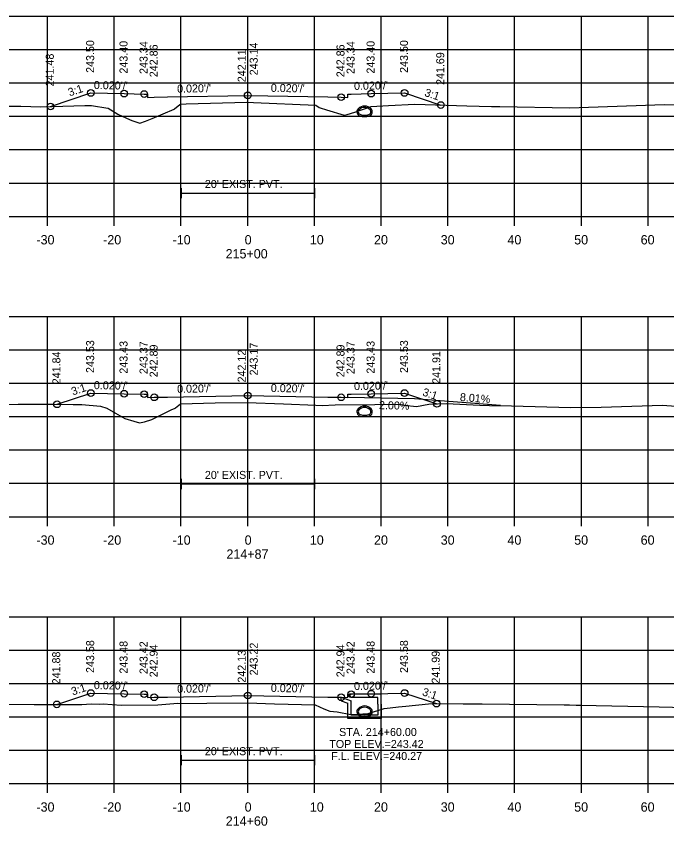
# Model space of a CAD drawing. Extents: x 1369627 to 1374022, y 380035 to 398173.
# Drawn here: x 1372851.5 to 1372949, y 383521.9 to 383643.3 of the extents above; entities that cross this region are included whole.
import ezdxf

# ---------------------------------------------------------------- set-up
doc = ezdxf.new("R2010")
doc.units = 0
for name, color, linetype in [('Default', 7, 'Continuous'), ('R_Axis', 7, 'Continuous'), ('R_Axis Annot', 7, 'Continuous'), ('R_Drive', 7, 'Continuous'), ('R_Exist Surface', 7, 'Continuous'), ('R_Fin Surface', 7, 'Continuous'), ('R_Grid', 7, 'Continuous'), ('R_No Plot', 7, 'Continuous'), ('R_Water', 7, 'Continuous'), ('R_Water Annot', 7, 'Continuous'), ('R_Xsect Elev', 7, 'Continuous'), ('R_Xsect Slope', 7, 'Continuous')]:
    doc.layers.add(name, color=color, linetype=linetype)

msp = doc.modelspace()

# ---------------------------------------------------------------- linework, layer by layer
at = {"layer": 'Default'}
for p, q in [((1372876.29, 383616), (1372876.29, 383617.5)), ((1372896.29, 383616), (1372896.29, 383617.5)), ((1372876.29, 383616.75), (1372896.29, 383616.75)), ((1372876.29, 383572.4), (1372876.29, 383573.9)), ((1372896.29, 383572.4), (1372896.29, 383573.9)), ((1372876.29, 383573.15), (1372896.29, 383573.15)), ((1372876.29, 383531), (1372876.29, 383532.5)), ((1372896.29, 383531), (1372896.29, 383532.5)), ((1372876.29, 383531.75), (1372896.29, 383531.75))]:
    msp.add_line(p, q, dxfattribs=at)
at = {"layer": 'R_Axis'}
for p, q in [((1372736.21, 383613.25), (1373036.21, 383613.25)), ((1372856.21, 383611.85), (1372856.21, 383613.25)), ((1372866.21, 383611.85), (1372866.21, 383613.25)), ((1372876.21, 383611.85), (1372876.21, 383613.25)), ((1372886.21, 383611.85), (1372886.21, 383613.25)), ((1372896.21, 383611.85), (1372896.21, 383613.25)), ((1372906.21, 383611.85), (1372906.21, 383613.25)), ((1372916.21, 383611.85), (1372916.21, 383613.25)), ((1372926.21, 383611.85), (1372926.21, 383613.25)), ((1372936.21, 383611.85), (1372936.21, 383613.25)), ((1372946.21, 383611.85), (1372946.21, 383613.25)), ((1372736.21, 383568.25), (1373036.21, 383568.25)), ((1372856.21, 383566.85), (1372856.21, 383568.25)), ((1372866.21, 383566.85), (1372866.21, 383568.25)), ((1372876.21, 383566.85), (1372876.21, 383568.25)), ((1372886.21, 383566.85), (1372886.21, 383568.25)), ((1372896.21, 383566.85), (1372896.21, 383568.25)), ((1372906.21, 383566.85), (1372906.21, 383568.25)), ((1372916.21, 383566.85), (1372916.21, 383568.25)), ((1372926.21, 383566.85), (1372926.21, 383568.25)), ((1372936.21, 383566.85), (1372936.21, 383568.25)), ((1372946.21, 383566.85), (1372946.21, 383568.25)), ((1372736.21, 383528.25), (1373036.21, 383528.25)), ((1372856.21, 383526.85), (1372856.21, 383528.25)), ((1372866.21, 383526.85), (1372866.21, 383528.25)), ((1372876.21, 383526.85), (1372876.21, 383528.25)), ((1372886.21, 383526.85), (1372886.21, 383528.25)), ((1372896.21, 383526.85), (1372896.21, 383528.25)), ((1372906.21, 383526.85), (1372906.21, 383528.25)), ((1372916.21, 383526.85), (1372916.21, 383528.25)), ((1372926.21, 383526.85), (1372926.21, 383528.25)), ((1372936.21, 383526.85), (1372936.21, 383528.25)), ((1372946.21, 383526.85), (1372946.21, 383528.25))]:
    msp.add_line(p, q, dxfattribs=at)
at = {"layer": 'R_Drive'}
for p, q in [((1372911.21, 383585.92), (1372901.21, 383586.12)), ((1372924.09, 383584.89), (1372911.21, 383585.92))]:
    msp.add_line(p, q, dxfattribs=at)
at = {"layer": 'R_Exist Surface'}
for points in [[(1372849.78, 383629.75), (1372852.22, 383629.77), (1372855.23, 383629.69), (1372861.79, 383629.89), (1372862.8, 383629.89), (1372865.25, 383629.46), (1372865.29, 383629.46), (1372866.75, 383628.56), (1372868.06, 383627.98), (1372868.84, 383627.64), (1372870.04, 383627.24), (1372870.88, 383627.51), (1372871.91, 383627.91), (1372875.19, 383629.34), (1372875.25, 383629.37), (1372876.04, 383630.01), (1372876.13, 383630.09), (1372876.98, 383630.12), (1372886.07, 383630.36), (1372887.08, 383630.33), (1372896.43, 383629.94), (1372896.43, 383629.94), (1372896.91, 383629.56), (1372897.07, 383629.54), (1372897.99, 383629.2), (1372900.66, 383628.4), (1372901.09, 383628.52), (1372902.28, 383628.89), (1372904.71, 383629.73), (1372907.31, 383629.86), (1372911.26, 383630.05), (1372919.03, 383629.84), (1372922.73, 383629.73), (1372923.99, 383629.7), (1372934.43, 383629.54), (1372944.43, 383629.88), (1372948.63, 383630.03), (1372954.95, 383629.95)], [(1372847.33, 383585.03), (1372851.79, 383585.13), (1372852.18, 383585.13), (1372854.96, 383585.1), (1372857.18, 383585.09), (1372860.04, 383585.08), (1372861.34, 383585.07), (1372864.14, 383584.83), (1372865.08, 383584.5), (1372866.42, 383583.76), (1372867.82, 383582.98), (1372869.16, 383582.56), (1372869.97, 383582.34), (1372870.74, 383582.46), (1372871.86, 383582.81), (1372874.72, 383584.25), (1372875.32, 383584.52), (1372875.38, 383584.57), (1372876.14, 383585.15), (1372881.31, 383585.29), (1372886.12, 383585.37), (1372891.55, 383585.15), (1372896.4, 383584.97), (1372897.36, 383584.93), (1372899.32, 383585), (1372905.25, 383585.07), (1372908.93, 383585.13), (1372909.65, 383584.97), (1372911.48, 383584.78), (1372913.35, 383585.13), (1372915.99, 383585.2), (1372921.01, 383584.97), (1372922.44, 383584.93), (1372925.75, 383584.84), (1372934.59, 383584.59), (1372939.19, 383584.65), (1372948.36, 383584.94), (1372952.34, 383584.66)], [(1372845.48, 383540.23), (1372854.22, 383540.13), (1372861.37, 383540.13), (1372862.75, 383540.19), (1372864.01, 383540.18), (1372864.54, 383540.2), (1372867.26, 383540.02), (1372872.75, 383540.05), (1372875.12, 383540.27), (1372875.67, 383540.3), (1372876.16, 383540.26), (1372880.07, 383540.33), (1372886.24, 383540.38), (1372890.2, 383540.23), (1372896.32, 383540.04), (1372897.61, 383539.46), (1372898.49, 383539.13), (1372899.6, 383539), (1372901.67, 383538.59), (1372902.68, 383538.65), (1372904.24, 383538.75), (1372906.65, 383539.51), (1372907.53, 383539.63), (1372908.79, 383539.77), (1372909.9, 383539.86), (1372913.29, 383540.23), (1372913.92, 383540.24), (1372918.51, 383540.23), (1372920.8, 383540.21), (1372921.35, 383540.21), (1372933.63, 383540.05), (1372934.42, 383540.05), (1372935.41, 383540.03), (1372936.07, 383540.01), (1372947.87, 383539.75), (1372951.84, 383539.67)]]:
    msp.add_lwpolyline(points, dxfattribs=at)
at = {"layer": 'R_Fin Surface'}
for points in [[(1372856.65, 383629.73), (1372862.7, 383631.75), (1372867.7, 383631.65), (1372870.7, 383631.59), (1372871.2, 383631.59), (1372871.21, 383631.09), (1372872.21, 383631.11), (1372874.21, 383631.15), (1372886.21, 383631.39), (1372898.21, 383631.15), (1372900.21, 383631.11), (1372901.21, 383631.09), (1372901.22, 383631.59), (1372901.72, 383631.59), (1372904.72, 383631.65), (1372909.72, 383631.75), (1372915.16, 383629.94)], [(1372857.64, 383585.09), (1372862.7, 383586.78), (1372867.7, 383586.68), (1372870.7, 383586.62), (1372871.2, 383586.62), (1372871.21, 383586.12), (1372872.21, 383586.14), (1372874.21, 383586.18), (1372886.21, 383586.42), (1372898.21, 383586.18), (1372900.21, 383586.14), (1372901.21, 383586.12), (1372901.22, 383586.62), (1372901.72, 383586.62), (1372904.72, 383586.68), (1372909.72, 383586.78), (1372914.57, 383585.16)], [(1372857.61, 383540.13), (1372862.7, 383541.83), (1372867.7, 383541.73), (1372870.7, 383541.67), (1372871.2, 383541.67), (1372871.21, 383541.17), (1372872.21, 383541.19), (1372874.21, 383541.23), (1372886.21, 383541.47), (1372898.21, 383541.23), (1372900.21, 383541.19), (1372901.21, 383541.17), (1372901.22, 383541.67), (1372901.72, 383541.67), (1372904.72, 383541.73), (1372909.72, 383541.83), (1372914.48, 383540.24)]]:
    msp.add_lwpolyline(points, dxfattribs=at)
at = {"layer": 'R_Grid'}
for p, q in [((1372736.21, 383643.25), (1373036.21, 383643.25)), ((1372856.21, 383613.25), (1372856.21, 383643.25)), ((1372866.21, 383613.25), (1372866.21, 383643.25)), ((1372876.21, 383613.25), (1372876.21, 383643.25)), ((1372886.21, 383613.25), (1372886.21, 383643.25)), ((1372896.21, 383613.25), (1372896.21, 383643.25)), ((1372906.21, 383613.25), (1372906.21, 383643.25)), ((1372916.21, 383613.25), (1372916.21, 383643.25)), ((1372926.21, 383613.25), (1372926.21, 383643.25)), ((1372936.21, 383613.25), (1372936.21, 383643.25)), ((1372946.21, 383613.25), (1372946.21, 383643.25)), ((1372736.21, 383638.25), (1373036.21, 383638.25)), ((1372736.21, 383633.25), (1373036.21, 383633.25)), ((1372736.21, 383628.25), (1373036.21, 383628.25)), ((1372736.21, 383623.25), (1373036.21, 383623.25)), ((1372736.21, 383618.25), (1373036.21, 383618.25)), ((1372736.21, 383613.25), (1373036.21, 383613.25)), ((1372736.21, 383598.25), (1373036.21, 383598.25)), ((1372856.21, 383568.25), (1372856.21, 383598.25)), ((1372866.21, 383568.25), (1372866.21, 383598.25)), ((1372876.21, 383568.25), (1372876.21, 383598.25)), ((1372886.21, 383568.25), (1372886.21, 383598.25)), ((1372896.21, 383568.25), (1372896.21, 383598.25)), ((1372906.21, 383568.25), (1372906.21, 383598.25)), ((1372916.21, 383568.25), (1372916.21, 383598.25)), ((1372926.21, 383568.25), (1372926.21, 383598.25)), ((1372936.21, 383568.25), (1372936.21, 383598.25)), ((1372946.21, 383568.25), (1372946.21, 383598.25)), ((1372736.21, 383593.25), (1373036.21, 383593.25)), ((1372736.21, 383588.25), (1373036.21, 383588.25)), ((1372736.21, 383583.25), (1373036.21, 383583.25)), ((1372736.21, 383578.25), (1373036.21, 383578.25)), ((1372736.21, 383573.25), (1373036.21, 383573.25)), ((1372736.21, 383568.25), (1373036.21, 383568.25)), ((1372736.21, 383553.25), (1373036.21, 383553.25)), ((1372856.21, 383528.25), (1372856.21, 383553.25)), ((1372866.21, 383528.25), (1372866.21, 383553.25)), ((1372876.21, 383528.25), (1372876.21, 383553.25)), ((1372886.21, 383528.25), (1372886.21, 383553.25)), ((1372896.21, 383528.25), (1372896.21, 383553.25)), ((1372906.21, 383528.25), (1372906.21, 383553.25)), ((1372916.21, 383528.25), (1372916.21, 383553.25)), ((1372926.21, 383528.25), (1372926.21, 383553.25)), ((1372936.21, 383528.25), (1372936.21, 383553.25)), ((1372946.21, 383528.25), (1372946.21, 383553.25)), ((1372736.21, 383548.25), (1373036.21, 383548.25)), ((1372736.21, 383543.25), (1373036.21, 383543.25)), ((1372736.21, 383538.25), (1373036.21, 383538.25)), ((1372736.21, 383533.25), (1373036.21, 383533.25)), ((1372736.21, 383528.25), (1373036.21, 383528.25))]:
    msp.add_line(p, q, dxfattribs=at)
at = {"layer": 'R_No Plot'}
for centre in [(1372862.7, 383631.75), (1372867.7, 383631.65), (1372870.7, 383631.59), (1372886.21, 383631.39), (1372904.72, 383631.65), (1372909.72, 383631.75), (1372900.21, 383631.11), (1372915.16, 383629.94), (1372856.65, 383629.73), (1372862.7, 383586.78), (1372867.7, 383586.68), (1372870.7, 383586.62), (1372886.21, 383586.42), (1372904.72, 383586.68), (1372909.72, 383586.78), (1372857.64, 383585.09), (1372872.21, 383586.14), (1372900.21, 383586.14), (1372914.57, 383585.16), (1372862.7, 383541.83), (1372867.7, 383541.73), (1372870.7, 383541.67), (1372886.21, 383541.47), (1372901.72, 383541.67), (1372904.72, 383541.73), (1372909.72, 383541.83), (1372872.21, 383541.19), (1372900.21, 383541.19), (1372914.48, 383540.24), (1372857.61, 383540.13)]:
    msp.add_circle(centre, 0.5, dxfattribs=at)
at = {"layer": 'R_Water'}
for p, q in [((1372900.22, 383541.19), (1372901.72, 383540.67)), ((1372900.22, 383540.66), (1372901.22, 383540.31)), ((1372901.39, 383541.5), (1372901.47, 383541.67)), ((1372901.39, 383541.5), (1372901.72, 383541.17)), ((1372906.22, 383541.67), (1372901.47, 383541.67)), ((1372905.72, 383541.17), (1372901.72, 383541.17)), ((1372901.72, 383540.17), (1372901.72, 383540.67)), ((1372905.72, 383540.17), (1372905.72, 383541.17)), ((1372906.22, 383540.17), (1372906.22, 383541.67)), ((1372901.22, 383540.17), (1372901.22, 383540.31))]:
    msp.add_line(p, q, dxfattribs=at)
for points in [[(1372900.22, 383540.66), (1372900.22, 383541.19)], [(1372906.22, 383540.17), (1372906.22, 383538.02), (1372903.72, 383538.02), (1372901.22, 383538.02), (1372901.22, 383540.17)], [(1372905.72, 383540.17), (1372905.72, 383538.52), (1372903.72, 383538.52), (1372901.72, 383538.52), (1372901.72, 383540.17)]]:
    msp.add_lwpolyline(points, dxfattribs=at)
for centre, radius, start, end in [((1372903.21, 383628.93), 0.646, 136.3515, 253.9529), ((1372903.72, 383628.44), 1.35, 43.6485, 136.3515), ((1372903.21, 383628.93), 0.438, 136.3515, 253.9529), ((1372903.72, 383628.44), 1.15, 43.6485, 136.3515), ((1372904.23, 383628.93), 0.438, 286.0471, 43.6485), ((1372904.23, 383628.93), 0.646, 286.0471, 43.6485), ((1372903.72, 383630.71), 2.5, 253.9529, 286.0471), ((1372903.72, 383630.71), 2.29, 253.9529, 286.0471), ((1372903.21, 383583.96), 0.646, 136.3515, 253.9529), ((1372903.72, 383583.47), 1.35, 43.6485, 136.3515), ((1372903.72, 383583.47), 1.15, 43.6485, 136.3515), ((1372904.23, 383583.96), 0.646, 286.0471, 43.6485), ((1372903.21, 383583.96), 0.438, 136.3515, 253.9529), ((1372903.72, 383585.74), 2.5, 253.9529, 286.0471), ((1372903.72, 383585.74), 2.29, 253.9529, 286.0471), ((1372904.23, 383583.96), 0.438, 286.0471, 43.6485), ((1372903.21, 383539.03), 0.646, 136.3515, 253.9529), ((1372903.21, 383539.03), 0.646, 136.3515, 253.9529), ((1372903.72, 383538.54), 1.35, 43.6485, 136.3515), ((1372903.72, 383538.54), 1.35, 43.6485, 136.3515), ((1372903.72, 383538.54), 1.15, 43.6485, 136.3515), ((1372903.72, 383538.54), 1.15, 43.6485, 136.3515), ((1372904.23, 383539.03), 0.646, 286.0471, 43.6485), ((1372904.23, 383539.03), 0.646, 286.0471, 43.6485), ((1372903.21, 383539.03), 0.438, 136.3515, 253.9529), ((1372903.21, 383539.03), 0.438, 136.3515, 253.9529), ((1372903.72, 383540.81), 2.5, 253.9529, 286.0471), ((1372903.72, 383540.81), 2.5, 253.9529, 286.0471), ((1372903.72, 383540.81), 2.29, 253.9529, 286.0471), ((1372903.72, 383540.81), 2.29, 253.9529, 286.0471), ((1372904.23, 383539.03), 0.438, 286.0471, 43.6485), ((1372904.23, 383539.03), 0.438, 286.0471, 43.6485)]:
    msp.add_arc(centre, radius, start, end, dxfattribs=at)
at = {"layer": 'R_Xsect Elev'}
for p, q in [((1372886.21, 383630.36), (1372886.21, 383640.36)), ((1372886.21, 383585.37), (1372886.21, 383595.37)), ((1372886.21, 383540.38), (1372886.21, 383550.38))]:
    msp.add_line(p, q, dxfattribs=at)

# ---------------------------------------------------------------- texts
at = {"layer": 'R_Axis Annot'}
for s, height, p in [("20' EXIST. PVT.", 1.2, (1372879.79, 383617.51)), ('-30', 1.4, (1372854.55, 383609.05)), ('-20', 1.4, (1372864.55, 383609.05)), ('-10', 1.4, (1372874.95, 383609.05)), ('0', 1.4, (1372885.75, 383609.05)), ('10', 1.4, (1372895.52, 383609.05)), ('20', 1.4, (1372905.13, 383609.05)), ('30', 1.4, (1372915.13, 383609.05)), ('40', 1.4, (1372925.13, 383609.05)), ('50', 1.4, (1372935.13, 383609.05)), ('60', 1.4, (1372945.09, 383609.05)), ('215+00', 1.4, (1372882.9, 383606.95)), ("20' EXIST. PVT.", 1.2, (1372879.79, 383573.91)), ('-30', 1.4, (1372854.55, 383564.05)), ('-20', 1.4, (1372864.55, 383564.05)), ('-10', 1.4, (1372874.95, 383564.05)), ('0', 1.4, (1372885.75, 383564.05)), ('10', 1.4, (1372895.52, 383564.05)), ('20', 1.4, (1372905.13, 383564.05)), ('30', 1.4, (1372915.13, 383564.05)), ('40', 1.4, (1372925.13, 383564.05)), ('50', 1.4, (1372935.13, 383564.05)), ('60', 1.4, (1372945.09, 383564.05)), ('214+87', 1.4, (1372883.02, 383561.95)), ("20' EXIST. PVT.", 1.2, (1372879.79, 383532.51)), ('-30', 1.4, (1372854.55, 383524.05)), ('-20', 1.4, (1372864.55, 383524.05)), ('-10', 1.4, (1372874.95, 383524.05)), ('0', 1.4, (1372885.75, 383524.05)), ('10', 1.4, (1372895.52, 383524.05)), ('20', 1.4, (1372905.13, 383524.05)), ('30', 1.4, (1372915.13, 383524.05)), ('40', 1.4, (1372925.13, 383524.05)), ('50', 1.4, (1372935.13, 383524.05)), ('60', 1.4, (1372945.09, 383524.05)), ('214+60', 1.4, (1372882.92, 383521.95))]:
    msp.add_text(s, height=height, dxfattribs=at).set_placement(p)
at = {"layer": 'R_Water Annot'}
for s, p in [('STA. 214+60.00', (1372899.9, 383535.39)), ('TOP ELEV.=243.42', (1372898.43, 383533.59)), ('F.L. ELEV.=240.27', (1372898.73, 383531.79))]:
    msp.add_text(s, height=1.2, dxfattribs=at).set_placement(p)
at = {"layer": 'R_Xsect Elev'}
for s, rotation, p in [('243.50', 90, (1372863.2, 383634.75)), ('243.40', 90, (1372868.2, 383634.65)), ('243.34', 90, (1372871.2, 383634.59)), ('242.86', 90, (1372872.71, 383634.11)), ('243.14', 90, (1372887.71, 383634.39)), ('242.86', 90, (1372900.71, 383634.11)), ('243.34', 90, (1372902.22, 383634.59)), ('243.40', 90, (1372905.22, 383634.65)), ('243.50', 90, (1372910.22, 383634.75)), ('242.11', 90, (1372885.91, 383633.36)), ('241.69', 90, (1372915.66, 383632.94)), ('241.48', 90, (1372857.15, 383632.73)), ('243.53', 90, (1372863.2, 383589.78)), ('243.43', 90, (1372868.2, 383589.68)), ('243.37', 90, (1372871.2, 383589.62)), ('243.17', 90, (1372887.71, 383589.42)), ('243.37', 90, (1372902.22, 383589.62)), ('243.43', 90, (1372905.22, 383589.68)), ('243.53', 90, (1372910.22, 383589.78)), ('241.84', 90, (1372858.14, 383588.09)), ('242.89', 90, (1372872.71, 383589.14)), ('242.12', 90, (1372885.91, 383588.37)), ('242.89', 90, (1372900.71, 383589.14)), ('241.91', 90, (1372915.07, 383588.16)), ('8.01%', 355.4227, (1372917.97, 383585.6)), ('2.00%', 358.8542, (1372905.87, 383584.37)), ('243.58', 90, (1372863.2, 383544.83)), ('243.48', 90, (1372868.2, 383544.73)), ('243.42', 90, (1372871.2, 383544.67)), ('243.22', 90, (1372887.71, 383544.47)), ('243.42', 90, (1372902.22, 383544.67)), ('243.48', 90, (1372905.22, 383544.73)), ('243.58', 90, (1372910.22, 383544.83)), ('241.88', 90, (1372858.11, 383543.13)), ('242.94', 90, (1372872.71, 383544.19)), ('242.13', 90, (1372885.91, 383543.38)), ('242.94', 90, (1372900.71, 383544.19)), ('241.99', 90, (1372914.98, 383543.24))]:
    msp.add_text(s, height=1.2, rotation=rotation, dxfattribs=at).set_placement(p)
at = {"layer": 'R_Xsect Slope'}
for s, rotation, p in [('3:1', 18.4332, (1372859.52, 383631.22)), ("0.020'/'", 358.8542, (1372863.15, 383632.34)), ("0.020'/'", 1.1458, (1372875.64, 383631.78)), ("0.020'/'", 358.8542, (1372889.66, 383631.92)), ("0.020'/'", 1.1458, (1372902.15, 383632.2)), ('3:1', 341.5668, (1372912.6, 383631.32)), ('3:1', 18.4332, (1372860.01, 383586.41)), ("0.020'/'", 358.8542, (1372863.15, 383587.37)), ("0.020'/'", 1.1458, (1372875.64, 383586.8)), ("0.020'/'", 358.8542, (1372889.66, 383586.95)), ("0.020'/'", 1.1458, (1372902.15, 383587.22)), ('3:1', 341.5668, (1372912.3, 383586.44)), ('3:1', 18.4332, (1372860, 383541.45)), ("0.020'/'", 358.8542, (1372863.15, 383542.42)), ("0.020'/'", 1.1458, (1372875.64, 383541.85)), ("0.020'/'", 358.8542, (1372889.66, 383542)), ("0.020'/'", 1.1458, (1372902.15, 383542.27)), ('3:1', 341.5668, (1372912.26, 383541.51))]:
    msp.add_text(s, height=1.2, rotation=rotation, dxfattribs=at).set_placement(p)

doc.saveas('drawing.dxf')
